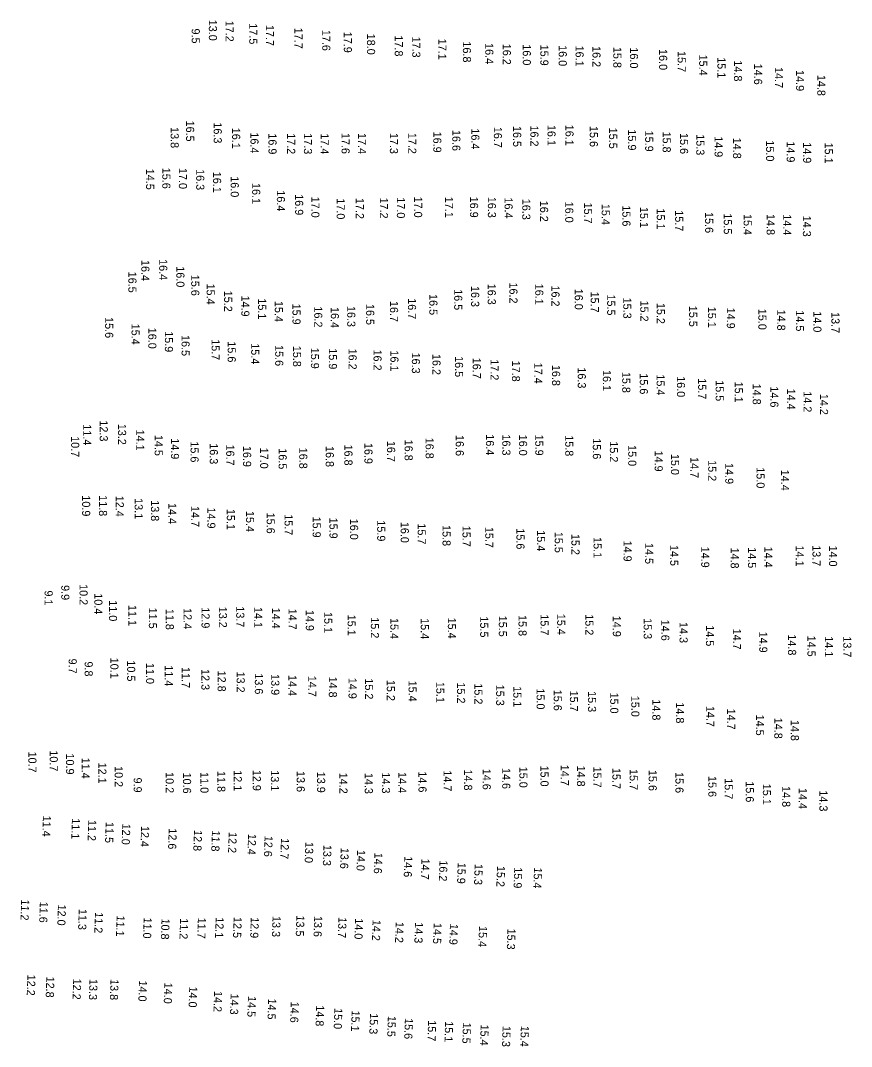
# Model space of a CAD drawing. Extents: x 1023796 to 1112670, y 656573 to 837340.
# Drawn here: x 1052351 to 1052865, y 749793 to 750427 of the extents above; entities that cross this region are included whole.
import ezdxf

# ---------------------------------------------------------------- set-up
doc = ezdxf.new("R2010")
doc.units = 0
doc.layers.add('V-TOPO-SOUN', color=7, linetype='Continuous')

msp = doc.modelspace()

# ---------------------------------------------------------------- texts
at = {"layer": 'V-TOPO-SOUN'}
for s, rotation, p in [('13.0 ', 270, (1052467.55, 750427.22)), ('17.2 ', 270, (1052477.91, 750426.61)), ('9.5', 270, (1052456.95, 750421.77)), ('17.5 ', 270, (1052492.52, 750424.97)), ('17.7 ', 270, (1052502.77, 750423.97)), ('17.7 ', 270, (1052520.49, 750422.28)), ('17.6 ', 270, (1052537.66, 750420.96)), ('17.9 ', 270, (1052550.97, 750419.79)), ('18.0 ', 270, (1052565.33, 750418.58)), ('17.8 ', 270, (1052582.49, 750417.49)), ('17.3 ', 270, (1052593.3, 750416.81)), ('17.1 ', 270, (1052609.39, 750415.45)), ('16.8 ', 270, (1052624.6, 750413.78)), ('16.4 ', 270, (1052638.43, 750412.75)), ('16.2 ', 270, (1052649.28, 750412.34)), ('16.0 ', 270, (1052661.6, 750412)), ('15.9 ', 270, (1052672.47, 750411.8)), ('16.0 ', 270, (1052683.81, 750411.48)), ('16.1 ', 270, (1052694.25, 750411.24)), ('16.2 ', 270, (1052704.7, 750410.9)), ('15.8 ', 270, (1052717.58, 750410.4)), ('16.0 ', 270, (1052727.88, 750410.08)), ('16.0 ', 270, (1052745.9, 750409.06)), ('15.7 ', 270, (1052757.37, 750407.82)), ('15.4 ', 270, (1052770.66, 750405.68)), ('15.1 ', 270, (1052781.97, 750404.05)), ('14.8 ', 270, (1052792.18, 750402.06)), ('14.6 ', 270, (1052804.6, 750400.04)), ('14.7 ', 270, (1052817.43, 750397.94)), ('14.9 ', 270, (1052830.49, 750396.07)), ('14.8 ', 270, (1052843.69, 750393.1)), ('16.5 ', 270, (1052453.48, 750364.87)), ('16.3 ', 270, (1052470.54, 750363.77)), ('16.2 ', 270, (1052666.31, 750361.84)), ('16.1 ', 270, (1052676.91, 750362.2)), ('16.1 ', 270, (1052688.02, 750362.31)), ('13.8 ', 270, (1052443.93, 750360.85)), ('16.1 ', 270, (1052481.92, 750360.43)), ('16.4 ', 270, (1052493.26, 750357.56)), ('16.9 ', 270, (1052504.41, 750356.98)), ('17.2 ', 270, (1052515.92, 750357.09)), ('17.3 ', 270, (1052526.32, 750357.04)), ('17.4 ', 270, (1052536.68, 750356.96)), ('17.6 ', 270, (1052549.59, 750357.26)), ('17.4 ', 270, (1052559.79, 750357.16)), ('17.3 ', 270, (1052579.45, 750357.27)), ('17.2 ', 270, (1052590.82, 750357.3)), ('16.9 ', 270, (1052606.29, 750358.05)), ('16.6 ', 270, (1052618.05, 750359.08)), ('16.4 ', 270, (1052629.79, 750360.03)), ('16.7 ', 270, (1052643.73, 750361.02)), ('16.5 ', 270, (1052655.65, 750361.55)), ('15.6 ', 270, (1052703.03, 750361.53)), ('15.5 ', 270, (1052714.97, 750360.49)), ('15.9 ', 270, (1052726.66, 750359.41)), ('15.9 ', 270, (1052737.27, 750358.66)), ('15.8 ', 270, (1052748.1, 750358.1)), ('15.6 ', 270, (1052758.82, 750357.17)), ('15.3 ', 270, (1052768.9, 750356.41)), ('14.9 ', 270, (1052780.18, 750355.23)), ('14.8 ', 270, (1052791.6, 750354.29)), ('15.0 ', 270, (1052812.01, 750352.64)), ('14.9 ', 270, (1052824.77, 750352.02)), ('14.9 ', 270, (1052834.91, 750351.5)), ('15.1 ', 270, (1052848.3, 750351.27)), ('14.5 ', 270, (1052428.74, 750335.09)), ('15.6 ', 270, (1052438.77, 750335.72)), ('17.0 ', 270, (1052449.03, 750335.58)), ('16.3 ', 270, (1052459.73, 750334.85)), ('16.1 ', 270, (1052470.15, 750333.23)), ('16.0 ', 270, (1052481.05, 750330.46)), ('16.1 ', 270, (1052494.33, 750326.29)), ('16.4 ', 270, (1052509.6, 750321.75)), ('16.9 ', 270, (1052520.87, 750319.36)), ('17.0 ', 270, (1052530.89, 750317.86)), ('17.2 ', 270, (1052573.3, 750317.32)), ('17.0 ', 270, (1052583.77, 750317.44)), ('17.0 ', 270, (1052594.44, 750317.9)), ('17.1 ', 270, (1052613.53, 750317.78)), ('16.9 ', 270, (1052628.99, 750317.86)), ('16.3 ', 270, (1052640.04, 750317.75)), ('16.4 ', 270, (1052650.37, 750317.35)), ('17.0 ', 270, (1052546.57, 750316.81)), ('17.2 ', 270, (1052558.39, 750317.04)), ('16.3 ', 270, (1052661.31, 750316.53)), ('16.2 ', 270, (1052672.29, 750315.32)), ('16.0 ', 270, (1052687.86, 750314.77)), ('15.7 ', 270, (1052699.46, 750314.2)), ('15.4 ', 270, (1052710.39, 750313.42)), ('15.6 ', 270, (1052723.19, 750312.47)), ('15.1 ', 270, (1052734.1, 750311.49)), ('15.1 ', 270, (1052744.47, 750310.56)), ('15.7 ', 270, (1052755.81, 750309.42)), ('15.6 ', 270, (1052774.36, 750308.32)), ('15.5 ', 270, (1052785.86, 750307.53)), ('15.4 ', 270, (1052798.15, 750307.11)), ('14.8 ', 270, (1052812.38, 750307.1)), ('14.4 ', 270, (1052822.59, 750306.93)), ('14.3 ', 270, (1052834.78, 750306.09)), ('16.4 ', 270, (1052436.84, 750279.24)), ('16.4 ', 270, (1052425.8, 750278.71)), ('16.0 ', 270, (1052447.46, 750274.81)), ('16.5 ', 270, (1052417.8, 750271.49)), ('15.6 ', 270, (1052456.66, 750269.56)), ('15.4 ', 270, (1052466.18, 750264.17)), ('16.5 ', 270, (1052619.22, 750260.67)), ('16.3 ', 270, (1052629.69, 750262.66)), ('16.3 ', 270, (1052639.93, 750264.06)), ('16.2 ', 270, (1052653.34, 750264.81)), ('16.1 ', 270, (1052669.32, 750264.03)), ('16.2 ', 270, (1052679.33, 750262.95)), ('16.0 ', 270, (1052693.75, 750260.95)), ('15.2 ', 270, (1052476.99, 750259.71)), ('14.9 ', 270, (1052487.62, 750256.74)), ('15.1 ', 270, (1052497.98, 750254.99)), ('16.7 ', 270, (1052590.65, 750255.07)), ('16.5 ', 270, (1052603.84, 750257.64)), ('15.7 ', 270, (1052703.63, 750259.2)), ('15.5 ', 270, (1052713.78, 750257.39)), ('15.3 ', 270, (1052723.74, 750255.45)), ('15.4 ', 270, (1052508.33, 750253.39)), ('15.9 ', 270, (1052519.23, 750251.75)), ('16.2 ', 270, (1052532.7, 750250)), ('16.4 ', 270, (1052542.95, 750249.63)), ('16.3 ', 270, (1052553.09, 750250.3)), ('16.5 ', 270, (1052564.81, 750251.53)), ('16.7 ', 270, (1052579.54, 750253.39)), ('15.2 ', 270, (1052734.27, 750253.66)), ('15.2 ', 270, (1052744.43, 750252.21)), ('15.5 ', 270, (1052764.45, 750250.4)), ('15.1 ', 270, (1052776.09, 750249.8)), ('14.9 ', 270, (1052787.76, 750249.24)), ('15.0 ', 270, (1052807.25, 750248.55)), ('14.8 ', 270, (1052818.89, 750248.09)), ('14.5 ', 270, (1052830.47, 750247.58)), ('15.6 ', 270, (1052403.45, 750243.41)), ('14.0 ', 270, (1052841.23, 750247.01)), ('13.7 ', 270, (1052852.42, 750246.49)), ('15.4 ', 270, (1052419.76, 750239.34)), ('16.0 ', 270, (1052430.11, 750236.85)), ('15.9 ', 270, (1052440.38, 750234.69)), ('16.5 ', 270, (1052450.67, 750232.33)), ('15.7 ', 270, (1052469.25, 750229.76)), ('15.6 ', 270, (1052479.19, 750228.43)), ('15.4 ', 270, (1052493.74, 750227.24)), ('15.6 ', 270, (1052508.57, 750226.12)), ('15.8 ', 270, (1052519.56, 750225.67)), ('15.9 ', 270, (1052530.65, 750224.49)), ('15.9 ', 270, (1052541.75, 750224.12)), ('16.2 ', 270, (1052553.94, 750223.95)), ('16.2 ', 270, (1052569.33, 750223.37)), ('16.1 ', 270, (1052579.78, 750222.79)), ('16.3 ', 270, (1052593.05, 750221.51)), ('16.2 ', 270, (1052605.79, 750220.64)), ('16.5 ', 270, (1052619.71, 750219.28)), ('16.7 ', 270, (1052630.69, 750218.29)), ('17.2 ', 270, (1052641.69, 750217.32)), ('17.8 ', 270, (1052654.93, 750216.49)), ('17.4 ', 270, (1052668.68, 750215.22)), ('16.8 ', 270, (1052679.7, 750213.87)), ('16.3 ', 270, (1052695.61, 750212.33)), ('16.1 ', 270, (1052711.11, 750210.7)), ('15.8 ', 270, (1052723.1, 750209.57)), ('15.6 ', 270, (1052733.96, 750208.66)), ('15.4 ', 270, (1052744.35, 750208)), ('16.0 ', 270, (1052756.92, 750206.88)), ('15.7 ', 270, (1052770.03, 750205.57)), ('15.5 ', 270, (1052780.84, 750204.39)), ('15.1 ', 270, (1052792.67, 750203.54)), ('14.8 ', 270, (1052803.78, 750202.29)), ('14.6 ', 270, (1052814.64, 750200.57)), ('14.4 ', 270, (1052825.03, 750199.17)), ('14.2 ', 270, (1052835.16, 750197.57)), ('14.2 ', 270, (1052845.35, 750195.99)), ('12.3 ', 270, (1052400.07, 750179.55)), ('11.4 ', 270, (1052389.88, 750177.13)), ('13.2 ', 270, (1052411.39, 750177.46)), ('14.1 ', 270, (1052422.61, 750173.9)), ('10.7 ', 270, (1052382.42, 750169.82)), ('14.5 ', 270, (1052434.05, 750170.63)), ('14.9 ', 270, (1052444.13, 750168.52)), ('15.6 ', 270, (1052456.23, 750166.59)), ('16.3 ', 270, (1052468.1, 750165.44)), ('16.9 ', 270, (1052563.72, 750165.64)), ('16.7 ', 270, (1052577.72, 750166.91)), ('16.8 ', 270, (1052588.58, 750167.66)), ('16.8 ', 270, (1052601.53, 750168.87)), ('16.6 ', 270, (1052620.18, 750170.53)), ('16.4 ', 270, (1052638.85, 750170.97)), ('16.3 ', 270, (1052648.96, 750170.87)), ('16.0 ', 270, (1052659.29, 750170.75)), ('15.9 ', 270, (1052669.34, 750170.79)), ('15.8 ', 270, (1052687.88, 750170.39)), ('15.6 ', 270, (1052704.92, 750168.51)), ('15.2 ', 270, (1052715.45, 750166.63)), ('16.7 ', 270, (1052478.29, 750164.64)), ('16.9 ', 270, (1052488.69, 750163.8)), ('17.0 ', 270, (1052499.22, 750162.72)), ('16.5 ', 270, (1052510.69, 750162.32)), ('16.8 ', 270, (1052523.43, 750162.7)), ('16.8 ', 270, (1052539.81, 750163.74)), ('16.8 ', 270, (1052551.34, 750164.64)), ('15.0 ', 270, (1052726.8, 750164.29)), ('14.9 ', 270, (1052743.15, 750160.92)), ('15.0 ', 270, (1052753.23, 750158.86)), ('14.7 ', 270, (1052765.26, 750156.88)), ('15.2 ', 270, (1052776.26, 750154.99)), ('14.9 ', 270, (1052786.77, 750153.21)), ('15.0 ', 270, (1052806.13, 750150.58)), ('14.4 ', 270, (1052821.25, 750149.08)), ('11.8 ', 270, (1052399.63, 750133.36)), ('10.9 ', 270, (1052389.21, 750133.24)), ('12.4 ', 270, (1052409.95, 750132.98)), ('13.1 ', 270, (1052421.67, 750131.52)), ('13.8 ', 270, (1052431.79, 750130.23)), ('14.4 ', 270, (1052442.49, 750128.48)), ('14.7 ', 270, (1052456.63, 750126.65)), ('14.9 ', 270, (1052466.61, 750125.74)), ('15.1 ', 270, (1052478.65, 750124.88)), ('15.4 ', 270, (1052490.54, 750123.57)), ('15.6 ', 270, (1052503.31, 750122.56)), ('15.7 ', 270, (1052514.37, 750121.57)), ('15.9 ', 270, (1052531.72, 750120.11)), ('15.9 ', 270, (1052542.11, 750119.47)), ('16.0 ', 270, (1052554.84, 750118.8)), ('15.9 ', 270, (1052571.61, 750117.79)), ('16.0 ', 270, (1052586.17, 750116.86)), ('15.7 ', 270, (1052596.66, 750115.9)), ('15.8 ', 270, (1052612, 750114.88)), ('15.7 ', 270, (1052624.36, 750114.43)), ('15.7 ', 270, (1052638.42, 750113.78)), ('15.6 ', 270, (1052657.69, 750112.85)), ('15.4 ', 270, (1052670.38, 750111.65)), ('15.5 ', 270, (1052681.37, 750110.71)), ('15.2 ', 270, (1052691.69, 750109.4)), ('15.1 ', 270, (1052705.36, 750107.43)), ('14.9 ', 270, (1052723.92, 750105.29)), ('14.5 ', 270, (1052737.27, 750103.78)), ('14.5 ', 270, (1052752.76, 750102.6)), ('14.1 ', 270, (1052830.35, 750102.26)), ('13.7 ', 270, (1052840.71, 750102.44)), ('14.0 ', 270, (1052850.94, 750102.24)), ('14.9 ', 270, (1052771.91, 750101.53)), ('14.8 ', 270, (1052790.19, 750100.99)), ('14.5 ', 270, (1052800.85, 750101.19)), ('14.4 ', 270, (1052810.92, 750101.57)), ('9.9', 270, (1052376.31, 750077.78)), ('10.2 ', 270, (1052387.6, 750078.37)), ('9.1', 270, (1052366, 750074.47)), ('10.4 ', 270, (1052396.75, 750072.7)), ('11.0 ', 270, (1052405.81, 750068.4)), ('11.1 ', 270, (1052417.8, 750065.47)), ('11.5 ', 270, (1052430.46, 750063.84)), ('12.9 ', 270, (1052463.01, 750064.03)), ('13.2 ', 270, (1052473.77, 750064.4)), ('13.7 ', 270, (1052484.46, 750064.65)), ('14.1 ', 270, (1052495.57, 750064.26)), ('14.4 ', 270, (1052506.6, 750063.8)), ('11.8 ', 270, (1052440.88, 750063.11)), ('12.4 ', 270, (1052451.9, 750063.54)), ('14.7 ', 270, (1052516.82, 750063.24)), ('14.9 ', 270, (1052527.47, 750062.43)), ('15.1 ', 270, (1052538.87, 750061.15)), ('15.1 ', 270, (1052553.33, 750059.49)), ('15.2 ', 270, (1052567.7, 750057.87)), ('15.4 ', 270, (1052579.75, 750057.41)), ('15.4 ', 270, (1052598.55, 750057.34)), ('15.4 ', 270, (1052615.3, 750057.69)), ('15.5 ', 270, (1052635.28, 750058.39)), ('15.5 ', 270, (1052646.81, 750058.85)), ('15.8 ', 270, (1052658.98, 750059.27)), ('15.7 ', 270, (1052672.59, 750059.7)), ('15.4 ', 270, (1052682.89, 750060.03)), ('15.2 ', 270, (1052700.28, 750059.73)), ('14.9 ', 270, (1052717.27, 750058.81)), ('15.3 ', 270, (1052736.35, 750057.35)), ('14.6 ', 270, (1052747.23, 750056.38)), ('14.3 ', 270, (1052758.54, 750054.95)), ('14.5 ', 270, (1052774.87, 750052.93)), ('14.7 ', 270, (1052791.54, 750050.86)), ('14.9 ', 270, (1052807.8, 750049.01)), ('14.8 ', 270, (1052825.61, 750047.31)), ('14.5 ', 270, (1052837.59, 750046.54)), ('14.1 ', 270, (1052848.37, 750046.17)), ('13.7 ', 270, (1052859.74, 750046.1)), ('9.7', 270, (1052380.87, 750032.33)), ('10.1 ', 270, (1052406.67, 750032.91)), ('9.8', 270, (1052390.76, 750030.58)), ('10.5 ', 270, (1052417.04, 750031.22)), ('11.0 ', 270, (1052428.71, 750029.66)), ('11.4 ', 270, (1052440.33, 750028.21)), ('11.7 ', 270, (1052450.84, 750027.12)), ('12.3 ', 270, (1052462.92, 750025.88)), ('12.8 ', 270, (1052473.03, 750024.91)), ('13.2 ', 270, (1052484.73, 750024.36)), ('13.6 ', 270, (1052495.99, 750023.23)), ('13.9 ', 270, (1052506.13, 750022.75)), ('14.4 ', 270, (1052516.74, 750022.2)), ('14.7 ', 270, (1052528.95, 750021.71)), ('14.8 ', 270, (1052541.72, 750021.27)), ('14.9 ', 270, (1052553.9, 750020.48)), ('15.2 ', 270, (1052564.08, 750020.1)), ('15.2 ', 270, (1052577.57, 750019.17)), ('15.4 ', 270, (1052591.02, 750018.73)), ('15.1 ', 270, (1052608.14, 750017.99)), ('15.2 ', 270, (1052620.98, 750017.59)), ('15.2 ', 270, (1052631.7, 750017.02)), ('15.3 ', 270, (1052645.16, 750016.21)), ('15.1 ', 270, (1052655.76, 750015.32)), ('15.0 ', 270, (1052670.16, 750013.91)), ('15.6 ', 270, (1052680.73, 750013.09)), ('15.7 ', 270, (1052690.77, 750012.58)), ('15.3 ', 270, (1052701.93, 750012.24)), ('15.0 ', 270, (1052715.68, 750011.37)), ('15.0 ', 270, (1052728.69, 750009.35)), ('14.8 ', 270, (1052741.71, 750007.16)), ('14.8 ', 270, (1052756.31, 750005.3)), ('14.7 ', 270, (1052775.04, 750003.13)), ('14.7 ', 270, (1052787.96, 750001.4)), ('14.5 ', 270, (1052805.77, 749997.72)), ('14.8 ', 270, (1052817.1, 749995.76)), ('14.8 ', 270, (1052827.31, 749994.49)), ('10.7 ', 270, (1052355.96, 749974.9)), ('10.7 ', 270, (1052369.17, 749975.62)), ('10.9 ', 270, (1052379.24, 749973.71)), ('11.4 ', 270, (1052388.91, 749971.1)), ('12.1 ', 270, (1052399.21, 749968.06)), ('10.2 ', 270, (1052409.33, 749965.91)), ('10.2 ', 270, (1052440.83, 749962.18)), ('11.0 ', 270, (1052462.32, 749962.18)), ('11.8 ', 270, (1052472.76, 749962.87)), ('12.1 ', 270, (1052482.92, 749963.36)), ('12.9 ', 270, (1052494.72, 749963.59)), ('13.1 ', 270, (1052505.91, 749963.33)), ('13.6 ', 270, (1052521.85, 749962.87)), ('13.9 ', 270, (1052534.45, 749962.42)), ('14.4 ', 270, (1052584.68, 749962.21)), ('14.6 ', 270, (1052597.14, 749962.64)), ('14.7 ', 270, (1052612.65, 749963.27)), ('14.8 ', 270, (1052625.33, 749963.81)), ('14.6 ', 270, (1052636.82, 749964.26)), ('14.6 ', 270, (1052648.9, 749964.75)), ('15.0 ', 270, (1052659.51, 749965.52)), ('15.0 ', 270, (1052672.56, 749966.25)), ('14.7 ', 270, (1052685.11, 749966.73)), ('14.8 ', 270, (1052695.13, 749966.24)), ('15.7 ', 270, (1052705.22, 749965.59)), ('15.7 ', 270, (1052717.03, 749964.74)), ('15.7 ', 270, (1052727.68, 749964.08)), ('15.6 ', 270, (1052739.44, 749963.53)), ('15.6 ', 270, (1052755.97, 749962.2)), ('9.9', 270, (1052421.09, 749958.82)), ('10.6 ', 270, (1052451.57, 749961.9)), ('14.2 ', 270, (1052548.24, 749961.8)), ('14.3 ', 270, (1052563.91, 749961.72)), ('14.3 ', 270, (1052574.53, 749961.99)), ('15.6 ', 270, (1052776.3, 749959.78)), ('15.7 ', 270, (1052786.41, 749958.39)), ('15.6 ', 270, (1052799.48, 749956.5)), ('15.1 ', 270, (1052810.04, 749954.98)), ('14.8 ', 270, (1052821.99, 749953.54)), ('14.4 ', 270, (1052832.25, 749952.38)), ('14.3 ', 270, (1052845, 749950.88)), ('11.4 ', 268, (1052365.01, 749935.37)), ('11.1 ', 268, (1052382.94, 749933.72)), ('11.2 ', 268, (1052393.04, 749932.69)), ('11.5 ', 268, (1052403.82, 749931.42)), ('12.0 ', 268, (1052414.07, 749930.37)), ('12.4 ', 268, (1052425.73, 749929)), ('12.6 ', 268, (1052442.78, 749927.51)), ('12.8 ', 268, (1052458.4, 749926.43)), ('11.8 ', 268, (1052469.49, 749926.2)), ('12.2 ', 268, (1052479.87, 749925.2)), ('12.4 ', 268, (1052491.86, 749924.12)), ('12.6 ', 268, (1052502.04, 749922.91)), ('12.7 ', 268, (1052512.17, 749921.45)), ('13.0 ', 268, (1052527.22, 749919.1)), ('13.3 ', 268, (1052538.44, 749917.3)), ('13.6 ', 268, (1052549.11, 749915.49)), ('14.0 ', 268, (1052559.25, 749914.19)), ('14.6 ', 268, (1052569.93, 749912.44)), ('14.6 ', 268, (1052588.43, 749910.29)), ('14.7 ', 268, (1052599.03, 749908.82)), ('16.2 ', 268, (1052610.18, 749907.71)), ('15.9 ', 268, (1052621.42, 749906.26)), ('15.3 ', 268, (1052631.92, 749905.48)), ('15.2 ', 268, (1052645.72, 749904.27)), ('15.9 ', 268, (1052656.37, 749903.41)), ('15.4 ', 268, (1052668.57, 749903.33)), ('11.2 ', 268, (1052351.56, 749883.58)), ('11.6 ', 268, (1052363.11, 749882.17)), ('12.0 ', 268, (1052374.29, 749880.41)), ('11.3 ', 268, (1052387.17, 749877.73)), ('11.2 ', 268, (1052397.19, 749875.71)), ('11.1 ', 268, (1052410.58, 749873.64)), ('13.5 ', 268, (1052521.7, 749873.68)), ('13.6 ', 268, (1052532.72, 749873.38)), ('11.0 ', 268, (1052427.31, 749872.39)), ('10.8 ', 268, (1052438.35, 749871.79)), ('11.2 ', 268, (1052449.82, 749871.97)), ('11.7 ', 268, (1052460.81, 749872.35)), ('12.1 ', 268, (1052471.82, 749872.58)), ('12.5 ', 268, (1052482.93, 749872.7)), ('12.9 ', 268, (1052493.52, 749872.63)), ('13.3 ', 268, (1052506.98, 749873.31)), ('13.7 ', 268, (1052547.72, 749872.66)), ('14.0 ', 268, (1052557.96, 749871.92)), ('14.2 ', 268, (1052568.8, 749870.99)), ('14.2 ', 268, (1052583.09, 749869.71)), ('14.3 ', 268, (1052595.03, 749869.49)), ('14.5 ', 268, (1052606.56, 749869.02)), ('14.9 ', 268, (1052616.62, 749868.53)), ('15.4 ', 268, (1052634.57, 749867.12)), ('15.3 ', 268, (1052652.19, 749865.57)), ('12.2 ', 268, (1052355.43, 749837.07)), ('12.8 ', 268, (1052367.13, 749835.89)), ('12.2 ', 268, (1052383.73, 749834.59)), ('13.3 ', 268, (1052393.81, 749834.39)), ('13.8 ', 268, (1052406.79, 749834.34)), ('14.0 ', 268, (1052424.41, 749833.45)), ('14.0 ', 268, (1052440.06, 749832.11)), ('14.0 ', 268, (1052455.46, 749829.75)), ('14.2 ', 268, (1052470.84, 749826.95)), ('14.3 ', 268, (1052481.04, 749825.36)), ('14.5 ', 268, (1052491.75, 749823.84)), ('14.5 ', 268, (1052504.25, 749822.34)), ('14.6 ', 268, (1052518.24, 749820.36)), ('14.8 ', 268, (1052533.94, 749818.13)), ('15.0 ', 268, (1052545.14, 749816.4)), ('15.1 ', 268, (1052555.86, 749814.92)), ('15.3 ', 268, (1052567.19, 749813.26)), ('15.5 ', 268, (1052578.24, 749811.64)), ('15.6 ', 268, (1052588.77, 749810.21)), ('15.7 ', 268, (1052603.14, 749808.91)), ('15.1 ', 268, (1052613.66, 749808.33)), ('15.5 ', 268, (1052624.66, 749807.46)), ('15.4 ', 268, (1052635.61, 749806.22)), ('15.3 ', 268, (1052649.18, 749805.41)), ('15.4 ', 268, (1052660.48, 749805.47))]:
    msp.add_text(s, height=5, rotation=rotation, dxfattribs=at).set_placement(p)

doc.saveas('drawing.dxf')
